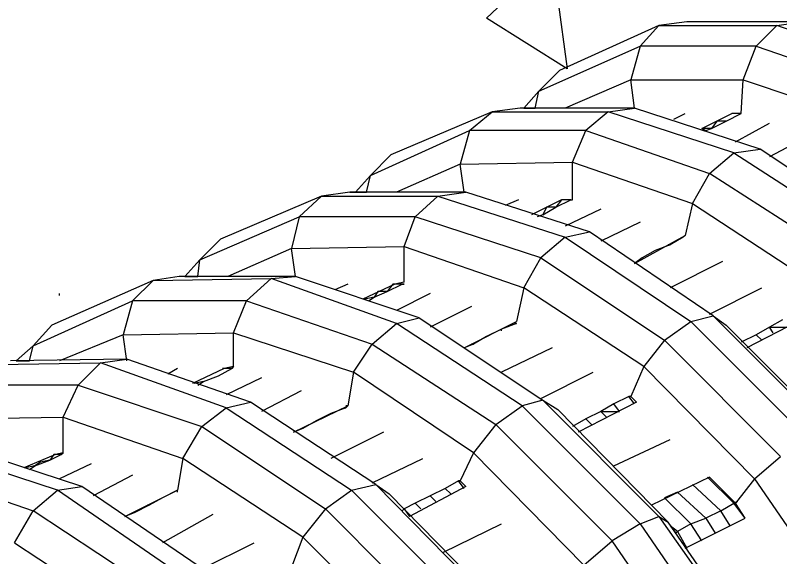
# Model space of a CAD drawing. Extents: x 636183 to 639890, y 299162 to 300538.
# Drawn here: x 636671.62 to 636685.89, y 299629.1 to 299639.21 of the extents above; entities that cross this region are included whole.
import ezdxf

# ---------------------------------------------------------------- set-up
doc = ezdxf.new("R2010")
doc.units = 0
doc.layers.add('Default', color=7, linetype='Continuous')

msp = doc.modelspace()

# ---------------------------------------------------------------- linework, layer by layer
at = {"layer": 'Default'}
for p, q in [((636680.419, 299639.155), (636681.644, 299640.309)), ((636681.644, 299640.309), (636681.923, 299638.21)), ((636681.923, 299638.21), (636680.419, 299639.155)), ((636684.162, 299639.085), (636683.637, 299639.015)), ((636686.331, 299639.085), (636684.162, 299639.085)), ((636685.841, 299639.015), (636686.331, 299639.085)), ((636683.637, 299639.015), (636681.784, 299638.175)), ((636683.288, 299638.63), (636683.637, 299639.015)), ((636683.637, 299639.015), (636685.841, 299639.015)), ((636685.841, 299639.015), (636685.456, 299638.63)), ((636688.184, 299638.21), (636685.841, 299639.015)), ((636681.399, 299637.791), (636683.288, 299638.63)), ((636683.288, 299638.63), (636683.113, 299638)), ((636685.456, 299638.63), (636683.288, 299638.63)), ((636685.211, 299638), (636685.456, 299638.63)), ((636685.456, 299638.63), (636687.765, 299637.826)), ((636681.784, 299638.175), (636681.399, 299637.791)), ((636683.113, 299638), (636681.888, 299637.476)), ((636683.183, 299637.476), (636683.113, 299638)), ((636683.113, 299638), (636685.211, 299638)), ((636685.176, 299637.371), (636685.211, 299638)), ((636685.211, 299638), (636687.415, 299637.266)), ((636681.399, 299637.791), (636681.119, 299637.476)), ((636681.329, 299637.476), (636681.399, 299637.791)), ((636680.524, 299637.406), (636678.636, 299636.601)), ((636680.105, 299637.056), (636680.524, 299637.406)), ((636681.049, 299637.476), (636680.524, 299637.406)), ((636680.524, 299637.406), (636682.693, 299637.406)), ((636683.183, 299637.476), (636681.049, 299637.476)), ((636681.119, 299637.476), (636681.329, 299637.476)), ((636682.693, 299637.406), (636682.273, 299637.056)), ((636682.693, 299637.406), (636683.183, 299637.476)), ((636685.036, 299636.636), (636682.693, 299637.406)), ((636683.183, 299637.476), (636683.183, 299637.476)), ((636685.526, 299636.706), (636683.183, 299637.476)), ((636683.917, 299637.266), (636684.127, 299637.371)), ((636684.442, 299637.091), (636685.001, 299637.371)), ((636684.896, 299637.231), (636685.176, 299637.371)), ((636685.176, 299637.371), (636685.001, 299637.371)), ((636685.176, 299637.371), (636685.176, 299637.371)), ((636684.722, 299637.231), (636684.617, 299637.091)), ((636684.617, 299637.091), (636684.896, 299637.231)), ((636684.896, 299637.231), (636684.722, 299637.231)), ((636684.442, 299637.091), (636684.512, 299637.056)), ((636684.617, 299637.091), (636684.442, 299637.091)), ((636684.512, 299637.056), (636684.617, 299637.091)), ((636685.071, 299636.846), (636685.701, 299637.196)), ((636678.251, 299636.217), (636680.105, 299637.056)), ((636680.105, 299637.056), (636679.93, 299636.427)), ((636682.273, 299637.056), (636680.105, 299637.056)), ((636682.028, 299636.462), (636682.273, 299637.056)), ((636682.273, 299637.056), (636684.582, 299636.252)), ((636686.436, 299636.951), (636685.701, 299636.567)), ((636684.582, 299636.252), (636685.036, 299636.636)), ((636685.036, 299636.636), (636685.526, 299636.706)), ((636685.036, 299636.636), (636687.415, 299635.097)), ((636687.8, 299635.202), (636685.526, 299636.706)), ((636678.636, 299636.601), (636678.251, 299636.217)), ((636679.93, 299636.427), (636678.741, 299635.902)), ((636679.93, 299636.427), (636682.028, 299636.462)), ((636680, 299635.902), (636679.93, 299636.427)), ((636682.028, 299635.762), (636682.028, 299636.462)), ((636682.028, 299636.462), (636684.267, 299635.692)), ((636678.251, 299636.217), (636677.971, 299635.902)), ((636678.181, 299635.902), (636678.251, 299636.217)), ((636684.267, 299635.692), (636684.582, 299636.252)), ((636686.925, 299634.748), (636684.582, 299636.252)), ((636677.341, 299635.832), (636675.453, 299635.027)), ((636676.922, 299635.447), (636677.341, 299635.832)), ((636677.866, 299635.902), (636677.341, 299635.832)), ((636677.341, 299635.832), (636679.51, 299635.832)), ((636677.866, 299635.902), (636678.181, 299635.902)), ((636680.035, 299635.902), (636677.866, 299635.902)), ((636677.971, 299635.902), (636677.866, 299635.902)), ((636679.09, 299635.447), (636679.51, 299635.832)), ((636679.51, 299635.832), (636680.035, 299635.902)), ((636679.51, 299635.832), (636681.888, 299635.062)), ((636680.035, 299635.902), (636680, 299635.902)), ((636682.343, 299635.167), (636680.035, 299635.902)), ((636681.014, 299635.762), (636680.769, 299635.657)), ((636681.819, 299635.762), (636681.259, 299635.482)), ((636681.819, 299635.762), (636681.714, 299635.622)), ((636681.714, 299635.622), (636681.993, 299635.762)), ((636681.993, 299635.762), (636681.819, 299635.762)), ((636681.993, 299635.762), (636682.028, 299635.762)), ((636684.267, 299635.692), (636684.127, 299635.097)), ((636684.267, 299635.692), (636686.505, 299634.223)), ((636681.539, 299635.622), (636681.469, 299635.482)), ((636681.469, 299635.482), (636681.714, 299635.622)), ((636681.714, 299635.622), (636681.539, 299635.622)), ((636682.553, 299635.587), (636681.888, 299635.272)), ((636675.068, 299634.643), (636676.922, 299635.447)), ((636676.922, 299635.447), (636676.782, 299634.853)), ((636679.09, 299635.447), (636676.922, 299635.447)), ((636678.88, 299634.888), (636679.09, 299635.447)), ((636681.434, 299634.678), (636679.09, 299635.447)), ((636681.469, 299635.482), (636681.364, 299635.447)), ((636683.288, 299635.342), (636682.553, 299634.993)), ((636681.888, 299635.062), (636682.343, 299635.167)), ((636684.652, 299633.593), (636682.343, 299635.167)), ((636683.183, 299634.573), (636684.127, 299635.097)), ((636684.127, 299635.097), (636684.092, 299635.062)), ((636684.127, 299635.097), (636684.127, 299635.097)), ((636675.453, 299635.027), (636675.068, 299634.643)), ((636681.888, 299635.062), (636681.434, 299634.678)), ((636681.888, 299635.062), (636684.232, 299633.488)), ((636683.847, 299634.923), (636683.567, 299634.818)), ((636683.812, 299634.923), (636683.847, 299634.923)), ((636683.847, 299634.923), (636683.812, 299634.923)), ((636684.092, 299635.062), (636683.847, 299634.923)), ((636684.092, 299635.062), (636684.092, 299635.062)), ((636676.782, 299634.853), (636675.593, 299634.328)), ((636676.782, 299634.853), (636678.88, 299634.888)), ((636676.852, 299634.328), (636676.782, 299634.853)), ((636678.88, 299634.223), (636678.88, 299634.888)), ((636678.88, 299634.888), (636681.119, 299634.118)), ((636683.567, 299634.818), (636683.323, 299634.678)), ((636683.567, 299634.818), (636683.567, 299634.818)), ((636675.068, 299634.643), (636674.788, 299634.328)), ((636675.033, 299634.328), (636675.068, 299634.643)), ((636681.119, 299634.118), (636681.434, 299634.678)), ((636681.434, 299634.678), (636683.742, 299633.139)), ((636683.323, 299634.678), (636683.183, 299634.573)), ((636683.323, 299634.678), (636683.323, 299634.678)), ((636684.827, 299634.608), (636683.847, 299634.118)), ((636674.194, 299634.258), (636672.305, 299633.419)), ((636673.809, 299633.873), (636674.194, 299634.258)), ((636674.683, 299634.328), (636674.194, 299634.258)), ((636674.194, 299634.258), (636676.397, 299634.293)), ((636676.852, 299634.328), (636674.683, 299634.328)), ((636674.788, 299634.328), (636675.033, 299634.328)), ((636676.397, 299634.293), (636675.942, 299633.873)), ((636676.397, 299634.293), (636676.852, 299634.328)), ((636678.741, 299633.454), (636676.397, 299634.293)), ((636676.852, 299634.328), (636676.817, 299634.328)), ((636679.16, 299633.558), (636676.852, 299634.328)), ((636678.88, 299634.223), (636678.706, 299634.188)), ((636677.831, 299634.188), (636677.586, 299634.083)), ((636678.706, 299634.188), (636678.111, 299633.908)), ((636678.671, 299634.188), (636678.566, 299634.048)), ((636678.566, 299634.048), (636678.845, 299634.188)), ((636678.845, 299634.188), (636678.671, 299634.188)), ((636678.88, 299634.188), (636678.845, 299634.188)), ((636678.845, 299634.188), (636678.88, 299634.188)), ((636681.119, 299634.118), (636680.979, 299633.488)), ((636683.357, 299632.649), (636681.119, 299634.118)), ((636684.582, 299633.628), (636685.561, 299634.118)), ((636672.445, 299633.978), (636672.445, 299634.013)), ((636678.321, 299633.943), (636678.146, 299633.908)), ((636678.216, 299633.873), (636678.321, 299633.943)), ((636678.391, 299634.048), (636678.321, 299633.943)), ((636678.321, 299633.943), (636678.566, 299634.048)), ((636678.566, 299634.048), (636678.391, 299634.048)), ((636679.37, 299634.013), (636678.741, 299633.698)), ((636671.955, 299633.034), (636673.809, 299633.873)), ((636673.809, 299633.873), (636673.634, 299633.244)), ((636675.942, 299633.873), (636673.809, 299633.873)), ((636675.698, 299633.279), (636675.942, 299633.873)), ((636675.942, 299633.873), (636678.286, 299633.069)), ((636680.14, 299633.768), (636679.37, 299633.384)), ((636678.741, 299633.454), (636679.16, 299633.558)), ((636679.16, 299633.558), (636681.469, 299632.019)), ((636684.232, 299633.488), (636684.652, 299633.593)), ((636686.82, 299631.425), (636684.652, 299633.593)), ((636684.652, 299633.593), (636684.896, 299633.419)), ((636686.366, 299633.558), (636685.281, 299632.999)), ((636685.946, 299633.524), (636685.701, 299633.384)), ((636672.305, 299633.419), (636671.955, 299633.034)), ((636678.286, 299633.069), (636678.741, 299633.454)), ((636681.084, 299631.914), (636678.741, 299633.454)), ((636680, 299632.999), (636680.979, 299633.488)), ((636680.979, 299633.454), (636680.699, 299633.349)), ((636680.944, 299633.454), (636680.979, 299633.454)), ((636680.979, 299633.454), (636680.944, 299633.454)), ((636680.979, 299633.488), (636680.979, 299633.488)), ((636680.979, 299633.454), (636680.979, 299633.454)), ((636683.742, 299633.139), (636684.232, 299633.488)), ((636684.232, 299633.488), (636686.436, 299631.285)), ((636684.896, 299633.419), (636686.995, 299631.32)), ((636685.701, 299633.384), (636685.456, 299633.244)), ((636685.701, 299633.384), (636686.051, 299633.384)), ((636685.771, 299633.279), (636685.701, 299633.384)), ((636673.634, 299633.244), (636672.445, 299632.754)), ((636673.634, 299633.244), (636675.698, 299633.279)), ((636673.704, 299632.754), (636673.634, 299633.244)), ((636675.698, 299632.649), (636675.698, 299633.279)), ((636675.698, 299633.279), (636677.936, 299632.544)), ((636680.419, 299633.209), (636680.175, 299633.069)), ((636680.699, 299633.349), (636680.419, 299633.209)), ((636680.419, 299633.209), (636680.419, 299633.209)), ((636680.699, 299633.314), (636680.699, 299633.349)), ((636685.456, 299633.244), (636685.176, 299633.104)), ((636685.561, 299633.139), (636685.456, 299633.244)), ((636677.936, 299632.544), (636678.286, 299633.069)), ((636678.286, 299633.069), (636680.594, 299631.565)), ((636680.175, 299633.069), (636680, 299632.999)), ((636680.14, 299633.069), (636680.175, 299633.069)), ((636680.175, 299633.069), (636680.14, 299633.069)), ((636683.742, 299633.139), (636683.357, 299632.649)), ((636685.911, 299630.97), (636683.742, 299633.139)), ((636671.955, 299633.034), (636671.64, 299632.754)), ((636671.885, 299632.754), (636671.955, 299633.034)), ((636681.644, 299632.999), (636680.699, 299632.544)), ((636673.704, 299632.789), (636671.535, 299632.754)), ((636673.214, 299632.719), (636673.704, 299632.789)), ((636676.012, 299631.984), (636673.704, 299632.789)), ((636671.011, 299632.684), (636673.214, 299632.719)), ((636671.64, 299632.754), (636671.885, 299632.754)), ((636673.214, 299632.719), (636672.794, 299632.299)), ((636675.558, 299631.88), (636673.214, 299632.719)), ((636675.698, 299632.649), (636675.523, 299632.614)), ((636675.698, 299632.649), (636675.663, 299632.614)), ((636675.663, 299632.614), (636675.698, 299632.649)), ((636683.357, 299632.649), (636683.113, 299632.089)), ((636683.357, 299632.649), (636685.421, 299630.55)), ((636674.648, 299632.614), (636674.473, 299632.509)), ((636675.523, 299632.614), (636674.928, 299632.334)), ((636675.418, 299632.474), (636675.663, 299632.614)), ((636675.663, 299632.614), (636675.488, 299632.614)), ((636677.936, 299632.544), (636677.831, 299631.914)), ((636680.175, 299631.04), (636677.936, 299632.544)), ((636681.434, 299632.054), (636682.413, 299632.544)), ((636675.138, 299632.369), (636674.963, 299632.334)), ((636675.033, 299632.299), (636675.138, 299632.369)), ((636675.138, 299632.369), (636675.418, 299632.474)), ((636676.222, 299632.439), (636675.558, 299632.124)), ((636672.794, 299632.299), (636670.626, 299632.299)), ((636672.515, 299631.705), (636672.794, 299632.299)), ((636672.794, 299632.299), (636675.103, 299631.53)), ((636676.957, 299632.194), (636676.222, 299631.81)), ((636683.078, 299632.089), (636682.798, 299631.95)), ((636683.113, 299632.089), (636683.078, 299632.089)), ((636683.078, 299632.089), (636683.113, 299632.089)), ((636683.183, 299631.95), (636683.078, 299632.089)), ((636683.113, 299632.089), (636683.218, 299631.984)), ((636675.558, 299631.88), (636676.012, 299631.984)), ((636678.356, 299630.445), (636676.012, 299631.984)), ((636681.469, 299632.019), (636681.084, 299631.914)), ((636681.469, 299632.019), (636683.637, 299629.851)), ((636681.469, 299632.019), (636681.749, 299631.845)), ((636683.218, 299631.984), (636682.133, 299631.425)), ((636682.798, 299631.95), (636682.553, 299631.81)), ((636682.903, 299631.81), (636682.798, 299631.95)), ((636675.103, 299631.53), (636675.558, 299631.88)), ((636675.558, 299631.88), (636677.901, 299630.341)), ((636676.817, 299631.425), (636677.831, 299631.914)), ((636677.796, 299631.88), (636677.516, 299631.775)), ((636677.761, 299631.88), (636677.796, 299631.88)), ((636677.796, 299631.88), (636677.761, 299631.88)), ((636677.831, 299631.914), (636677.796, 299631.914)), ((636677.831, 299631.914), (636677.796, 299631.88)), ((636677.796, 299631.88), (636677.831, 299631.914)), ((636680.594, 299631.565), (636681.084, 299631.914)), ((636681.084, 299631.914), (636683.288, 299629.711)), ((636683.812, 299629.746), (636681.749, 299631.845)), ((636682.553, 299631.81), (636682.273, 299631.67)), ((636682.553, 299631.81), (636682.903, 299631.81)), ((636682.658, 299631.705), (636682.553, 299631.81)), ((636670.451, 299631.67), (636672.515, 299631.705)), ((636672.515, 299631.04), (636672.515, 299631.705)), ((636672.515, 299631.705), (636674.753, 299630.935)), ((636677.516, 299631.775), (636677.237, 299631.635)), ((636677.516, 299631.775), (636677.516, 299631.775)), ((636682.273, 299631.67), (636682.028, 299631.53)), ((636682.378, 299631.565), (636682.273, 299631.67)), ((636674.753, 299630.935), (636675.103, 299631.53)), ((636675.103, 299631.53), (636677.411, 299629.991)), ((636677.237, 299631.635), (636676.992, 299631.495)), ((636677.237, 299631.635), (636677.237, 299631.635)), ((636680.594, 299631.565), (636680.175, 299631.04)), ((636682.763, 299629.396), (636680.594, 299631.565)), ((636676.992, 299631.495), (636676.817, 299631.425)), ((636676.992, 299631.495), (636676.992, 299631.495)), ((636678.496, 299631.425), (636677.516, 299630.935)), ((636682.798, 299630.795), (636683.847, 299631.285)), ((636672.41, 299630.341), (636670.066, 299631.11)), ((636672.864, 299630.411), (636670.521, 299631.18)), ((636672.375, 299631.005), (636671.78, 299630.76)), ((636672.34, 299631.005), (636672.27, 299630.9)), ((636672.27, 299630.9), (636672.48, 299631.005)), ((636672.48, 299631.005), (636672.34, 299631.005)), ((636672.515, 299631.04), (636672.375, 299631.005)), ((636672.515, 299631.04), (636672.48, 299631.005)), ((636672.48, 299631.005), (636672.515, 299631.04)), ((636674.753, 299630.935), (636674.648, 299630.341)), ((636676.992, 299629.466), (636674.753, 299630.935)), ((636678.286, 299630.481), (636679.23, 299630.935)), ((636680.175, 299631.04), (636679.93, 299630.515)), ((636680.175, 299631.04), (636682.238, 299628.941)), ((636685.421, 299630.55), (636685.911, 299630.97)), ((636671.99, 299630.795), (636671.815, 299630.76)), ((636671.885, 299630.725), (636671.99, 299630.795)), ((636671.99, 299630.795), (636672.27, 299630.9)), ((636672.095, 299630.865), (636671.99, 299630.795)), ((636672.27, 299630.9), (636672.095, 299630.865)), ((636673.039, 299630.83), (636672.445, 299630.55)), ((636669.646, 299630.76), (636671.955, 299629.956)), ((636673.809, 299630.62), (636673.074, 299630.236)), ((636679.895, 299630.515), (636679.65, 299630.375)), ((636679.93, 299630.515), (636679.895, 299630.515)), ((636679.895, 299630.515), (636679.93, 299630.515)), ((636680, 299630.375), (636679.895, 299630.515)), ((636679.93, 299630.515), (636680.035, 299630.411)), ((636684.582, 299630.585), (636683.497, 299630.061)), ((636685.036, 299630.096), (636684.547, 299630.585)), ((636685.071, 299630.096), (636684.582, 299630.585)), ((636685.421, 299630.55), (636685.071, 299630.096)), ((636685.421, 299630.55), (636687.205, 299627.962)), ((636672.41, 299630.341), (636672.864, 299630.411)), ((636675.173, 299628.837), (636672.864, 299630.411)), ((636677.901, 299630.341), (636678.356, 299630.445)), ((636680.489, 299628.277), (636678.356, 299630.445)), ((636678.356, 299630.445), (636678.601, 299630.271)), ((636680.035, 299630.411), (636678.985, 299629.851)), ((636679.65, 299630.375), (636679.37, 299630.236)), ((636679.755, 299630.271), (636679.65, 299630.375)), ((636684.267, 299630.445), (636684.792, 299629.956)), ((636671.955, 299629.956), (636672.41, 299630.341)), ((636674.753, 299628.732), (636672.41, 299630.341)), ((636673.669, 299629.851), (636674.648, 299630.341)), ((636674.648, 299630.341), (636674.368, 299630.201)), ((636674.648, 299630.341), (636674.648, 299630.341)), ((636674.648, 299630.341), (636674.648, 299630.341)), ((636674.648, 299630.341), (636674.648, 299630.341)), ((636674.648, 299630.306), (636674.648, 299630.341)), ((636677.411, 299629.991), (636677.901, 299630.341)), ((636677.901, 299630.341), (636680.105, 299628.137)), ((636678.601, 299630.271), (636680.664, 299628.172)), ((636679.37, 299630.236), (636679.09, 299630.096)), ((636679.475, 299630.131), (636679.37, 299630.236)), ((636683.987, 299630.306), (636683.742, 299630.201)), ((636684.512, 299629.816), (636683.987, 299630.306)), ((636674.368, 299630.201), (636674.124, 299630.061)), ((636674.368, 299630.201), (636674.368, 299630.201)), ((636679.09, 299630.096), (636678.88, 299629.991)), ((636679.195, 299629.991), (636679.09, 299630.096)), ((636683.742, 299630.201), (636684.232, 299629.711)), ((636684.792, 299629.956), (636685.036, 299630.096)), ((636685.106, 299630.131), (636685.036, 299630.096)), ((636685.036, 299630.096), (636685.106, 299630.131)), ((636685.246, 299629.816), (636685.036, 299630.096)), ((636685.246, 299629.816), (636685.071, 299630.096)), ((636671.605, 299629.361), (636671.955, 299629.956)), ((636674.298, 299628.417), (636671.955, 299629.956)), ((636674.124, 299630.061), (636673.844, 299629.921)), ((636674.089, 299630.061), (636674.124, 299630.061)), ((636674.124, 299630.061), (636674.089, 299630.061)), ((636677.411, 299629.991), (636676.992, 299629.466)), ((636679.58, 299627.822), (636677.411, 299629.991)), ((636678.845, 299629.956), (636678.88, 299629.991)), ((636678.88, 299629.991), (636678.845, 299629.956)), ((636678.88, 299629.991), (636678.985, 299629.851)), ((636684.792, 299629.956), (636684.512, 299629.816)), ((636684.966, 299629.676), (636684.792, 299629.956)), ((636673.844, 299629.921), (636673.669, 299629.851)), ((636673.844, 299629.921), (636673.844, 299629.921)), ((636675.313, 299629.886), (636674.368, 299629.361)), ((636683.288, 299629.711), (636683.637, 299629.851)), ((636683.637, 299629.851), (636685.526, 299627.158)), ((636683.637, 299629.851), (636683.812, 299629.746)), ((636684.127, 299629.256), (636685.246, 299629.816)), ((636684.232, 299629.711), (636684.512, 299629.816)), ((636684.512, 299629.816), (636684.687, 299629.536)), ((636679.615, 299629.186), (636680.699, 299629.711)), ((636683.288, 299629.711), (636682.763, 299629.396)), ((636683.288, 299629.711), (636685.176, 299626.983)), ((636685.596, 299627.158), (636683.812, 299629.746)), ((636683.847, 299629.676), (636683.952, 299629.536)), ((636683.987, 299629.571), (636683.847, 299629.676)), ((636684.232, 299629.711), (636683.987, 299629.571)), ((636684.442, 299629.396), (636684.232, 299629.711)), ((636683.952, 299629.536), (636683.987, 299629.571)), ((636683.987, 299629.571), (636684.162, 299629.256)), ((636671.605, 299629.361), (636673.844, 299627.892)), ((636675.103, 299628.871), (636676.082, 299629.361)), ((636676.992, 299629.466), (636676.782, 299628.906)), ((636676.992, 299629.466), (636679.09, 299627.368)), ((636682.238, 299628.941), (636682.763, 299629.396)), ((636684.617, 299626.703), (636682.763, 299629.396))]:
    msp.add_line(p, q, dxfattribs=at)

doc.saveas('drawing.dxf')
